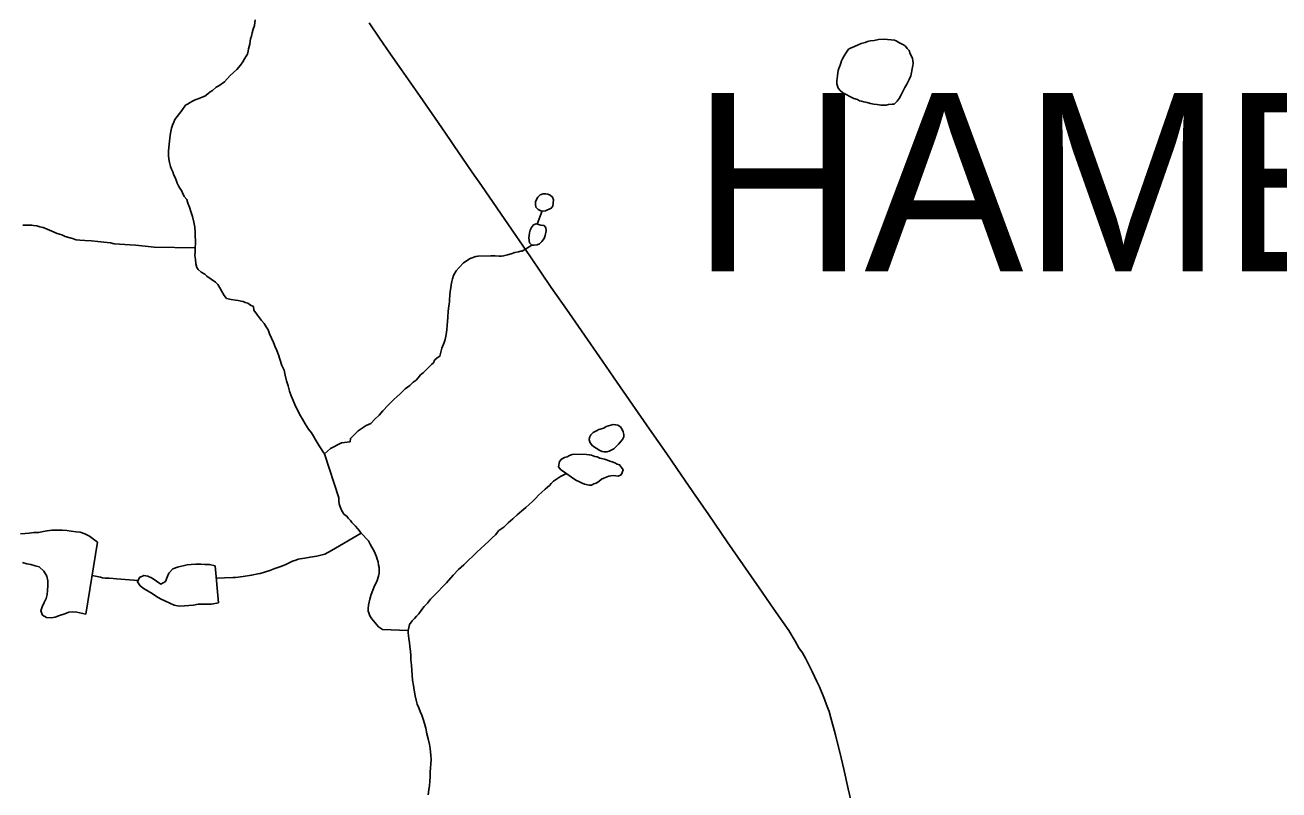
# Model space of a CAD drawing. Extents: x 103424 to 290657, y 38711 to 110967.
# Drawn here: x 214251.712 to 214252.311, y 40214.433 to 40214.799 of the extents above; entities that cross this region are included whole.
import ezdxf

# ---------------------------------------------------------------- set-up
doc = ezdxf.new("R2010")
doc.units = 0
for name, color, linetype in [('GM_X_Minor_Lake', 7, 'Continuous'), ('GM_X_Minor_River', 7, 'Continuous'), ('GM_X_State_Route', 7, 'Continuous'), ('GM_X_Township_Text', 7, 'Continuous')]:
    doc.layers.add(name, color=color, linetype=linetype)

msp = doc.modelspace()

# ---------------------------------------------------------------- linework, layer by layer
at = {"layer": 'GM_X_Minor_Lake'}
for p, q in [((214251.74119, 40214.51712), (214251.74681, 40214.55155)), ((214251.80452, 40214.52259), (214251.80297, 40214.54015))]:
    msp.add_line(p, q, dxfattribs=at)
for points in [[(214252.12736, 40214.79139), (214252.12241, 40214.79187), (214252.11976, 40214.79163), (214252.11768, 40214.79121), (214252.11578, 40214.79099), (214252.11446, 40214.79077), (214252.11333, 40214.79018), (214252.11144, 40214.78977), (214252.10993, 40214.78917), (214252.10823, 40214.78838), (214252.10635, 40214.78759), (214252.10541, 40214.787), (214252.10467, 40214.78603), (214252.10411, 40214.78507), (214252.10337, 40214.78392), (214252.10245, 40214.78238), (214252.10209, 40214.78143), (214252.10173, 40214.78028), (214252.10137, 40214.77932), (214252.10083, 40214.77779), (214252.10046, 40214.77683), (214252.10029, 40214.77569), (214252.10013, 40214.77436), (214252.09996, 40214.77302), (214252.09979, 40214.77207), (214252.09981, 40214.77055), (214252.10042, 40214.76847), (214252.10139, 40214.76734), (214252.10274, 40214.76623), (214252.10389, 40214.76549), (214252.10639, 40214.7642), (214252.10792, 40214.76347), (214252.10964, 40214.76293), (214252.1106, 40214.76238), (214252.11155, 40214.7622)], [(214252.12736, 40214.79139), (214252.12241, 40214.79187), (214252.11976, 40214.79163), (214252.11768, 40214.79121), (214252.11578, 40214.79099), (214252.11446, 40214.79077), (214252.11333, 40214.79018), (214252.11144, 40214.78977), (214252.10993, 40214.78917), (214252.10823, 40214.78838), (214252.10635, 40214.78759), (214252.10541, 40214.787), (214252.10467, 40214.78603), (214252.10411, 40214.78507), (214252.10337, 40214.78392), (214252.10245, 40214.78238), (214252.10209, 40214.78143), (214252.10173, 40214.78028), (214252.10137, 40214.77932), (214252.10083, 40214.77779), (214252.10046, 40214.77683), (214252.10029, 40214.77569), (214252.10013, 40214.77436), (214252.09996, 40214.77302), (214252.09979, 40214.77207), (214252.09981, 40214.77055), (214252.10042, 40214.76847), (214252.10139, 40214.76734), (214252.10274, 40214.76623), (214252.10389, 40214.76549), (214252.10639, 40214.7642), (214252.10792, 40214.76347), (214252.10964, 40214.76293), (214252.1106, 40214.76238), (214252.11155, 40214.7622), (214252.11269, 40214.76184), (214252.11422, 40214.76149), (214252.11594, 40214.76114), (214252.11746, 40214.76079), (214252.11898, 40214.76063), (214252.12089, 40214.76028), (214252.12222, 40214.7603), (214252.12336, 40214.76032), (214252.12449, 40214.76053), (214252.1262, 40214.76076), (214252.12715, 40214.76077), (214252.12864, 40214.76213), (214252.12957, 40214.76348), (214252.13049, 40214.76521), (214252.1314, 40214.76712), (214252.13232, 40214.76866), (214252.13324, 40214.77039), (214252.13434, 40214.7725), (214252.13507, 40214.77422), (214252.13542, 40214.77594), (214252.13577, 40214.77766), (214252.13612, 40214.77918), (214252.13629, 40214.78014), (214252.13608, 40214.78166), (214252.13587, 40214.7826), (214252.13547, 40214.78374), (214252.13488, 40214.78487), (214252.13428, 40214.78638), (214252.13332, 40214.78731), (214252.13254, 40214.78844), (214252.13158, 40214.78918), (214252.12947, 40214.79028), (214252.12812, 40214.79102), (214252.12736, 40214.79139)], [(214252.11155, 40214.7622), (214252.11269, 40214.76184), (214252.11422, 40214.76149), (214252.11594, 40214.76114), (214252.11746, 40214.76079), (214252.11898, 40214.76063), (214252.12089, 40214.76028), (214252.12222, 40214.7603), (214252.12336, 40214.76032), (214252.12449, 40214.76053), (214252.1262, 40214.76076), (214252.12715, 40214.76077), (214252.12864, 40214.76213), (214252.12957, 40214.76348), (214252.13049, 40214.76521), (214252.1314, 40214.76712), (214252.13232, 40214.76866), (214252.13324, 40214.77039), (214252.13434, 40214.7725), (214252.13507, 40214.77422), (214252.13542, 40214.77594), (214252.13577, 40214.77766), (214252.13612, 40214.77918), (214252.13629, 40214.78014), (214252.13608, 40214.78166), (214252.13587, 40214.7826), (214252.13547, 40214.78374), (214252.13488, 40214.78487), (214252.13428, 40214.78638), (214252.13332, 40214.78731), (214252.13254, 40214.78844), (214252.13158, 40214.78918), (214252.12947, 40214.79028), (214252.12812, 40214.79102), (214252.12736, 40214.79139)], [(214251.96419, 40214.71198), (214251.96445, 40214.71506), (214251.96409, 40214.71639), (214251.96297, 40214.71736), (214251.96185, 40214.71776), (214251.96072, 40214.71797), (214251.95958, 40214.71799), (214251.95806, 40214.71745), (214251.95709, 40214.71633), (214251.95631, 40214.71521), (214251.95591, 40214.71408), (214251.95589, 40214.71294), (214251.95605, 40214.71161)], [(214251.95605, 40214.71161), (214251.95716, 40214.71045), (214251.95848, 40214.70985), (214251.95961, 40214.70964), (214251.96075, 40214.70981), (214251.96342, 40214.71109), (214251.96419, 40214.71198)], [(214251.95489, 40214.70319), (214251.95397, 40214.70177), (214251.95338, 40214.70064), (214251.95297, 40214.69932), (214251.95295, 40214.698), (214251.95274, 40214.69686), (214251.95307, 40214.69458), (214251.95419, 40214.69342)], [(214251.95419, 40214.69342), (214251.95532, 40214.69339), (214251.95665, 40214.69356), (214251.95779, 40214.69411), (214251.95895, 40214.69523), (214251.96011, 40214.69653), (214251.96052, 40214.69805), (214251.96094, 40214.70031), (214251.96078, 40214.70165), (214251.96004, 40214.7028), (214251.95853, 40214.70302), (214251.9574, 40214.70323), (214251.95628, 40214.70363), (214251.95489, 40214.70319)], [(214251.99744, 40214.60054), (214251.99804, 40214.60186), (214251.99806, 40214.603), (214251.9977, 40214.60415), (214251.99735, 40214.60529), (214251.99642, 40214.60664), (214251.9953, 40214.60742), (214251.99417, 40214.60763), (214251.99304, 40214.60765), (214251.9919, 40214.60748), (214251.98961, 40214.60676), (214251.98846, 40214.60603), (214251.98618, 40214.60531), (214251.98503, 40214.60476), (214251.9835, 40214.60384), (214251.98234, 40214.60272), (214251.98175, 40214.60159), (214251.98154, 40214.60046), (214251.98208, 40214.59893), (214251.98319, 40214.59758), (214251.98655, 40214.59524), (214251.98768, 40214.59484), (214251.98881, 40214.59463), (214251.98995, 40214.59461)], [(214251.98995, 40214.59461), (214251.99109, 40214.59497), (214251.99338, 40214.59606), (214251.99435, 40214.59718), (214251.99551, 40214.5983), (214251.99647, 40214.59942), (214251.99744, 40214.60054)], [(214251.99088, 40214.58305), (214251.99181, 40214.58318), (214251.99314, 40214.58335), (214251.99427, 40214.58314), (214251.9954, 40214.58312), (214251.99674, 40214.58366), (214251.99733, 40214.58479), (214251.99773, 40214.58611), (214251.997, 40214.58726), (214251.99607, 40214.58842), (214251.99494, 40214.58882), (214251.99382, 40214.58941), (214251.9925, 40214.58982), (214251.99138, 40214.59022), (214251.99025, 40214.59062), (214251.98893, 40214.59121), (214251.98667, 40214.59163), (214251.98536, 40214.59223), (214251.98423, 40214.59244), (214251.98272, 40214.59303), (214251.98159, 40214.59324), (214251.98027, 40214.59346), (214251.97459, 40214.59356), (214251.97345, 40214.5934), (214251.97212, 40214.59285), (214251.97097, 40214.5923), (214251.96983, 40214.59194), (214251.9683, 40214.59121), (214251.96733, 40214.59009), (214251.9669, 40214.58744)], [(214251.9669, 40214.58744), (214251.96801, 40214.58609), (214251.96932, 40214.58531), (214251.97044, 40214.58453), (214251.97306, 40214.58258), (214251.97418, 40214.5818), (214251.97549, 40214.58102), (214251.97661, 40214.58043), (214251.97793, 40214.57984), (214251.97924, 40214.57924), (214251.9815, 40214.57882), (214251.98264, 40214.5788), (214251.98378, 40214.57935), (214251.98493, 40214.5797), (214251.98608, 40214.58044), (214251.98742, 40214.58156), (214251.98857, 40214.5821), (214251.99088, 40214.58305)], [(214251.74681, 40214.55155), (214251.743, 40214.55439), (214251.74072, 40214.55552), (214251.73843, 40214.55628), (214251.73653, 40214.55646), (214251.73425, 40214.55683), (214251.73216, 40214.55701), (214251.72988, 40214.5572), (214251.72494, 40214.55718), (214251.72267, 40214.55698), (214251.72077, 40214.55659), (214251.71868, 40214.55621), (214251.7164, 40214.5562), (214251.71412, 40214.55581), (214251.71222, 40214.55561), (214251.70994, 40214.55542)], [(214251.71093, 40214.54174), (214251.71302, 40214.54117), (214251.71492, 40214.5408), (214251.71701, 40214.54024), (214251.71891, 40214.53967), (214251.7212, 40214.53759), (214251.72253, 40214.53532), (214251.72311, 40214.53304), (214251.72311, 40214.53076), (214251.72293, 40214.52848), (214251.72275, 40214.52657), (214251.72218, 40214.52467), (214251.72124, 40214.52277), (214251.72029, 40214.52067), (214251.71973, 40214.51877), (214251.72049, 40214.51669), (214251.72239, 40214.51555), (214251.72467, 40214.51537), (214251.72657, 40214.51576), (214251.72866, 40214.51652), (214251.73113, 40214.51729), (214251.73303, 40214.51806), (214251.73493, 40214.51825), (214251.73683, 40214.51807), (214251.74119, 40214.51712)], [(214251.80297, 40214.54015), (214251.80021, 40214.5409), (214251.79793, 40214.54089), (214251.79603, 40214.54108), (214251.79375, 40214.54107), (214251.79147, 40214.54087), (214251.78958, 40214.54068), (214251.78502, 40214.53952), (214251.78274, 40214.53875), (214251.78085, 40214.53666), (214251.78009, 40214.53475), (214251.77915, 40214.53266), (214251.77706, 40214.53151), (214251.77497, 40214.53284), (214251.77288, 40214.53435), (214251.77078, 40214.53529), (214251.76888, 40214.53566), (214251.7668, 40214.53471), (214251.76585, 40214.53261), (214251.76719, 40214.53072), (214251.76909, 40214.5292), (214251.7729, 40214.52694), (214251.77499, 40214.52561), (214251.77689, 40214.52448), (214251.77917, 40214.52335), (214251.78336, 40214.52146), (214251.78583, 40214.5209), (214251.7883, 40214.5211), (214251.79039, 40214.52129), (214251.79267, 40214.52149), (214251.79475, 40214.52188), (214251.80121, 40214.5219), (214251.80452, 40214.52259)]]:
    msp.add_lwpolyline(points, dxfattribs=at)
at = {"layer": 'GM_X_Minor_River'}
msp.add_line((214251.95911, 40214.70973), (214251.95669, 40214.70348), dxfattribs=at)
for points in [[(214251.822, 40214.80112), (214251.82167, 40214.79826), (214251.82113, 40214.79654), (214251.8206, 40214.79482), (214251.82024, 40214.79329), (214251.81989, 40214.79195), (214251.81972, 40214.79081), (214251.81955, 40214.78947), (214251.81919, 40214.78833), (214251.81883, 40214.78718), (214251.81866, 40214.78604), (214251.81831, 40214.7847), (214251.81776, 40214.78374), (214251.81702, 40214.78239), (214251.81609, 40214.78105), (214251.81499, 40214.77932), (214251.81331, 40214.77739), (214251.81163, 40214.77584), (214251.81013, 40214.77448), (214251.80734, 40214.77139), (214251.80472, 40214.76944), (214251.8034, 40214.76884), (214251.80172, 40214.76729), (214251.80059, 40214.7667), (214251.79947, 40214.76573), (214251.79797, 40214.76456), (214251.79589, 40214.76377), (214251.79438, 40214.76317), (214251.79344, 40214.76277), (214251.79212, 40214.76218), (214251.791, 40214.76159), (214251.78968, 40214.7608), (214251.78874, 40214.76021), (214251.78708, 40214.75771), (214251.78373, 40214.75347), (214251.78319, 40214.75213), (214251.78264, 40214.75079), (214251.7821, 40214.74926), (214251.78175, 40214.74773), (214251.7814, 40214.74601), (214251.78124, 40214.74449), (214251.78091, 40214.74163), (214251.78075, 40214.73992), (214251.78059, 40214.7384), (214251.7806, 40214.73745), (214251.78063, 40214.73612), (214251.78084, 40214.7346), (214251.78106, 40214.73289), (214251.78167, 40214.731), (214251.78207, 40214.72968), (214251.78266, 40214.72836), (214251.78326, 40214.72685), (214251.78385, 40214.72572), (214251.78426, 40214.72439), (214251.78485, 40214.72307), (214251.78544, 40214.72175), (214251.78603, 40214.72062), (214251.78681, 40214.7195), (214251.7874, 40214.71837), (214251.78819, 40214.71667), (214251.78936, 40214.71517), (214251.78996, 40214.71347), (214251.79075, 40214.71158), (214251.79136, 40214.7095), (214251.79216, 40214.70705), (214251.79278, 40214.70439), (214251.7932, 40214.70193), (214251.79343, 40214.69965), (214251.79347, 40214.69756), (214251.7935, 40214.69585), (214251.79353, 40214.69433), (214251.79338, 40214.69205), (214251.79341, 40214.69015), (214251.79326, 40214.68843), (214251.79348, 40214.68654)], [(214251.79338, 40214.69205), (214251.77381, 40214.69246), (214251.76944, 40214.69295), (214251.76487, 40214.69344), (214251.75479, 40214.69402), (214251.75289, 40214.69455), (214251.74984, 40214.69488), (214251.74699, 40214.69521), (214251.74394, 40214.69553), (214251.74071, 40214.69567), (214251.73824, 40214.69581), (214251.73653, 40214.69597), (214251.73481, 40214.69651), (214251.73309, 40214.69705), (214251.73137, 40214.69759), (214251.72965, 40214.69832), (214251.72755, 40214.69904), (214251.72487, 40214.70014), (214251.72276, 40214.70105), (214251.72085, 40214.70177), (214251.71914, 40214.70212), (214251.7178, 40214.70267), (214251.71627, 40214.70283), (214251.71532, 40214.70301), (214251.71437, 40214.70299), (214251.71304, 40214.70296), (214251.71115, 40214.70293)], [(214251.91632, 40214.67734), (214251.91668, 40214.67886), (214251.91796, 40214.68117), (214251.91946, 40214.68271), (214251.9215, 40214.68503), (214251.9247, 40214.68699), (214251.92734, 40214.68799), (214251.92847, 40214.6882), (214251.93455, 40214.68831), (214251.93664, 40214.68835), (214251.93854, 40214.68819), (214251.93968, 40214.68821), (214251.94063, 40214.68823), (214251.94251, 40214.68883), (214251.94422, 40214.68924), (214251.94611, 40214.68985), (214251.94781, 40214.69026), (214251.94932, 40214.69066), (214251.94951, 40214.69048), (214251.95419, 40214.69342)], [(214251.79348, 40214.68654), (214251.79371, 40214.68445), (214251.79412, 40214.68275), (214251.79489, 40214.68181), (214251.79625, 40214.6805), (214251.79797, 40214.67958), (214251.79894, 40214.67865), (214251.80317, 40214.67569), (214251.80414, 40214.67456), (214251.80511, 40214.67306), (214251.8059, 40214.67155), (214251.80668, 40214.67042), (214251.80727, 40214.66929), (214251.80843, 40214.66798), (214251.81053, 40214.66745), (214251.81263, 40214.66711), (214251.81396, 40214.66694), (214251.8153, 40214.66659), (214251.81625, 40214.66641), (214251.8172, 40214.66605), (214251.81854, 40214.66569), (214251.81989, 40214.66477), (214251.82123, 40214.66403), (214251.82145, 40214.66232), (214251.8232, 40214.65988), (214251.82514, 40214.65745), (214251.82631, 40214.65595), (214251.82729, 40214.65444), (214251.82826, 40214.65294), (214251.82887, 40214.65105), (214251.82985, 40214.64898), (214251.83084, 40214.6469), (214251.83164, 40214.64483), (214251.83243, 40214.64313), (214251.83322, 40214.64105), (214251.83383, 40214.63897), (214251.83484, 40214.63595), (214251.83583, 40214.63369), (214251.83644, 40214.63123), (214251.83706, 40214.62857), (214251.83786, 40214.62612), (214251.83847, 40214.62366), (214251.83928, 40214.62139), (214251.84146, 40214.61611), (214251.84244, 40214.61441), (214251.84323, 40214.61272), (214251.8446, 40214.61027), (214251.84597, 40214.60801), (214251.84753, 40214.60557), (214251.8489, 40214.60369), (214251.84987, 40214.60219), (214251.85066, 40214.60068), (214251.85164, 40214.59918), (214251.85262, 40214.59749), (214251.85359, 40214.59617), (214251.85437, 40214.59486), (214251.85515, 40214.59373), (214251.85796, 40214.59625), (214251.86322, 40214.59901), (214251.86739, 40214.59946), (214251.86756, 40214.60099), (214251.87129, 40214.60466), (214251.87504, 40214.6072), (214251.8773, 40214.60819), (214251.87916, 40214.61032), (214251.88122, 40214.61226), (214251.88308, 40214.61419), (214251.8855, 40214.6169), (214251.8883, 40214.61961), (214251.89129, 40214.62232), (214251.89372, 40214.62484), (214251.89597, 40214.6264), (214251.89746, 40214.62795), (214251.89896, 40214.62892), (214251.89989, 40214.63008), (214251.901, 40214.63143), (214251.90232, 40214.63241), (214251.90623, 40214.63647), (214251.90717, 40214.63725), (214251.90772, 40214.6384), (214251.90902, 40214.63956), (214251.91015, 40214.64034), (214251.91122, 40214.64416), (214251.91231, 40214.64685), (214251.91285, 40214.64838), (214251.91319, 40214.65066), (214251.91353, 40214.65295), (214251.91368, 40214.65523), (214251.91384, 40214.65695), (214251.91399, 40214.65904), (214251.91413, 40214.6619), (214251.91447, 40214.66418), (214251.91464, 40214.66533), (214251.91481, 40214.66628), (214251.9148, 40214.66723), (214251.91494, 40214.66951), (214251.9151, 40214.67123), (214251.91545, 40214.67295), (214251.91561, 40214.67447), (214251.91597, 40214.676), (214251.91632, 40214.67734)], [(214251.85515, 40214.59373), (214251.86199, 40214.57275), (214251.86201, 40214.57123), (214251.86223, 40214.5699), (214251.86263, 40214.56839), (214251.86343, 40214.5665), (214251.8646, 40214.56481), (214251.86575, 40214.56388), (214251.86653, 40214.56295), (214251.8675, 40214.56182), (214251.86827, 40214.56089), (214251.87001, 40214.55921), (214251.87099, 40214.55789), (214251.87273, 40214.55583), (214251.87622, 40214.55209), (214251.87701, 40214.55059), (214251.87779, 40214.54908), (214251.87877, 40214.54758), (214251.87936, 40214.54607), (214251.87996, 40214.54456), (214251.88036, 40214.54342), (214251.88077, 40214.5421), (214251.88098, 40214.54058), (214251.88119, 40214.53944), (214251.88121, 40214.5383), (214251.88124, 40214.53678), (214251.88089, 40214.53526), (214251.88036, 40214.53316), (214251.87944, 40214.53143), (214251.87889, 40214.53028), (214251.87853, 40214.52932), (214251.87798, 40214.52779), (214251.87726, 40214.52607), (214251.87672, 40214.52435), (214251.8762, 40214.52148), (214251.87604, 40214.51977), (214251.87606, 40214.51863), (214251.87626, 40214.51768), (214251.87686, 40214.51636), (214251.87783, 40214.51486), (214251.87861, 40214.51392), (214251.87939, 40214.51299), (214251.88016, 40214.51205), (214251.88094, 40214.51111), (214251.8819, 40214.51037), (214251.88286, 40214.50982), (214251.89503, 40214.50928)], [(214251.89592, 40214.50169), (214251.8957, 40214.50358), (214251.89548, 40214.50529), (214251.89526, 40214.507), (214251.89505, 40214.50813), (214251.89503, 40214.50928), (214251.89573, 40214.51214), (214251.89703, 40214.51387), (214251.89815, 40214.51503), (214251.89908, 40214.51619), (214251.9002, 40214.51735), (214251.90168, 40214.51928), (214251.90279, 40214.52082), (214251.90429, 40214.52237), (214251.90577, 40214.5243), (214251.90745, 40214.52604), (214251.91342, 40214.53204), (214251.91658, 40214.53571), (214251.91919, 40214.53841), (214251.92162, 40214.54074), (214251.92386, 40214.54287), (214251.92592, 40214.54481), (214251.92797, 40214.54675), (214251.92984, 40214.54849), (214251.9317, 40214.55024), (214251.93357, 40214.55198), (214251.93525, 40214.55353), (214251.93674, 40214.55508), (214251.93842, 40214.55701), (214251.94086, 40214.55876), (214251.94291, 40214.5607), (214251.94516, 40214.56265), (214251.94721, 40214.56458), (214251.94945, 40214.56652), (214251.95132, 40214.56808), (214251.95301, 40214.56963), (214251.9545, 40214.57099), (214251.95599, 40214.57253), (214251.9573, 40214.57389), (214251.95879, 40214.57525), (214251.96047, 40214.5768), (214251.9616, 40214.57777), (214251.96253, 40214.57855), (214251.96346, 40214.57951), (214251.96458, 40214.58067), (214251.9659, 40214.58165), (214251.96683, 40214.58224), (214251.96777, 40214.58282), (214251.97063, 40214.58439)], [(214251.87273, 40214.55583), (214251.85845, 40214.54759), (214251.85525, 40214.54582), (214251.85147, 40214.5448), (214251.84825, 40214.54437), (214251.84579, 40214.54394), (214251.84352, 40214.54352), (214251.84257, 40214.54332), (214251.84144, 40214.54291), (214251.83993, 40214.54251), (214251.83823, 40214.54172), (214251.83635, 40214.54073), (214251.8339, 40214.53974), (214251.83145, 40214.53893), (214251.829, 40214.53794), (214251.82654, 40214.53713), (214251.82446, 40214.53653), (214251.82333, 40214.53632), (214251.8203, 40214.53569), (214251.81632, 40214.53505), (214251.81272, 40214.5346), (214251.81139, 40214.53458), (214251.81139, 40214.53458), (214251.80349, 40214.53426)], [(214251.76615, 40214.53328), (214251.75576, 40214.53396), (214251.75424, 40214.53413), (214251.75234, 40214.53428), (214251.75044, 40214.53425), (214251.74911, 40214.53441), (214251.74815, 40214.53478), (214251.74815, 40214.53478), (214251.74422, 40214.53566)], [(214251.9046, 40214.43074), (214251.90493, 40214.43322), (214251.90528, 40214.43532), (214251.90543, 40214.43722), (214251.90558, 40214.4395), (214251.90554, 40214.44159), (214251.9057, 40214.44369), (214251.90585, 40214.44559), (214251.90601, 40214.44769), (214251.90597, 40214.44959), (214251.90575, 40214.45129), (214251.90553, 40214.453), (214251.90531, 40214.4549), (214251.90469, 40214.45755), (214251.90408, 40214.46001), (214251.90346, 40214.46266), (214251.90285, 40214.46493), (214251.90224, 40214.46701), (214251.90164, 40214.4689), (214251.90085, 40214.4706), (214251.90025, 40214.4723), (214251.89945, 40214.47418), (214251.89885, 40214.47607), (214251.89843, 40214.47816), (214251.89801, 40214.48081), (214251.89758, 40214.48309), (214251.89716, 40214.48555), (214251.89665, 40214.49276), (214251.89642, 40214.49523), (214251.89638, 40214.49732), (214251.89615, 40214.49941), (214251.89592, 40214.50169)]]:
    msp.add_lwpolyline(points, dxfattribs=at)
at = {"layer": 'GM_X_State_Route'}
for points in [[(214251.9169, 40214.74103), (214251.91524, 40214.74347), (214251.90943, 40214.75202), (214251.90084, 40214.76435), (214251.89199, 40214.77711), (214251.88673, 40214.78471), (214251.88147, 40214.7923), (214251.87645, 40214.79962)], [(214252.10644, 40214.42825), (214252.10526, 40214.43362), (214252.10318, 40214.44315), (214252.10192, 40214.44841), (214252.0992, 40214.4595), (214252.09692, 40214.46767), (214252.09614, 40214.47055), (214252.09491, 40214.47381), (214252.09389, 40214.47656), (214252.09154, 40214.48233), (214252.09032, 40214.48502), (214252.08807, 40214.48968), (214252.08648, 40214.49285), (214252.08493, 40214.49572), (214252.08338, 40214.49857), (214252.08172, 40214.50111), (214252.07984, 40214.50428), (214252.0768, 40214.50924), (214252.06974, 40214.51949), (214252.06268, 40214.52975), (214252.05508, 40214.54073), (214252.04748, 40214.55172), (214252.03865, 40214.5645), (214252.03099, 40214.57558), (214252.02334, 40214.58666), (214252.01855, 40214.59369), (214252.01028, 40214.60554), (214252.00202, 40214.61739), (214251.99496, 40214.62772), (214251.9879, 40214.63804), (214251.97931, 40214.65045), (214251.97072, 40214.66285), (214251.96342, 40214.67324), (214251.95845, 40214.68053), (214251.95348, 40214.68781), (214251.94469, 40214.70062), (214251.93739, 40214.71125), (214251.93008, 40214.72188), (214251.92557, 40214.72841), (214251.92105, 40214.73492), (214251.9169, 40214.74103)]]:
    msp.add_lwpolyline(points, dxfattribs=at)

# ---------------------------------------------------------------- texts
at = {"layer": 'GM_X_Township_Text'}
msp.add_text('HAMBDEN', height=0.085227, rotation=0.00001, dxfattribs=at).set_placement((214252.03064, 40214.68088))

doc.saveas('drawing.dxf')
